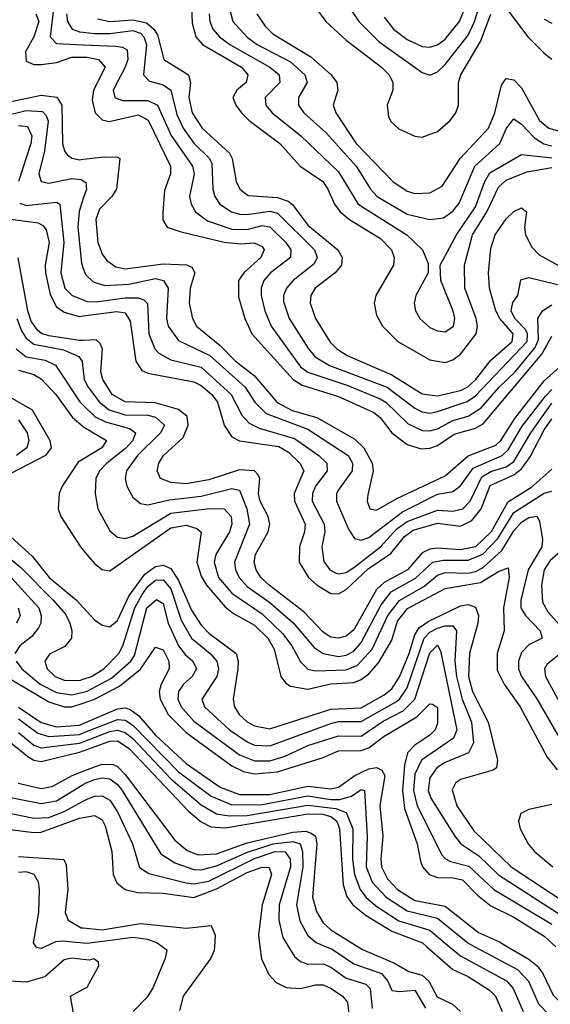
# Model space of a CAD drawing. Header units: inches. Extents: x 1308407 to 1441228, y 959628 to 1036311.
# Tile 435 of 656: x 1399833 to 1401226, y 969849 to 972435. Entities that reach past the tile are written whole.
import ezdxf

# ---------------------------------------------------------------- set-up
doc = ezdxf.new("R2010")
doc.units = ezdxf.units.IN
doc.header["$MEASUREMENT"] = 0
for name, color, linetype in [('B3996', 7, 'Continuous'), ('B3997', 7, 'Continuous'), ('B4906', 7, 'Continuous'), ('B4907', 7, 'Continuous')]:
    doc.layers.add(name, color=color, linetype=linetype)

msp = doc.modelspace()

# ---------------------------------------------------------------- linework, layer by layer
at = {"layer": 'B3996', "color": 5}
for points, elevation in [([(1400000, 969966.4), (1399970, 969970), (1399950, 969966), (1399899.1, 969920.9), (1399850, 969907.4), (1399807, 969910), (1399796.6, 969930), (1399810.3, 970000)], 1640), ([(1399899.6, 970000), (1399890, 969995.5), (1399877.8, 969997.7), (1399876.2, 970000)], 1660), ([(1400000, 969739), (1399996.9, 969770), (1399976.3, 969816.3), (1399966.7, 969870), (1400000, 969888.5)], 1640)]:
    msp.add_lwpolyline(points, dxfattribs=dict(at, elevation=elevation))
at = {"layer": 'B3997', "color": 5}
for points, elevation in [([(1399875.4, 972450), (1399883.8, 972430), (1399870.6, 972389.4), (1399848.3, 972350), (1399850, 972325.4), (1399870, 972317), (1399890, 972316.7), (1399930, 972321.9), (1399970, 972335.9), (1400000, 972336)], 2220), ([(1399923.2, 972470), (1399913.3, 972390), (1399930, 972371.8), (1400000, 972368.8)], 2240), ([(1399956, 972450), (1399958.7, 972430), (1399971.1, 972410), (1399990, 972402.7), (1400000, 972401.7)], 2260), ([(1399790, 972215.4), (1399890, 972236.7), (1399930.9, 972230.9), (1399944.1, 972210), (1399946, 972110), (1399950.6, 972090.6), (1399959, 972079), (1399970.8, 972070.8), (1399990, 972067), (1400000, 972068.2)], 2180), ([(1399790, 972181.6), (1399850, 972196.3), (1399893.3, 972193.3), (1399903.1, 972183.1), (1399908, 972168), (1399898.8, 972090), (1399883.1, 972030), (1399889.6, 972010), (1399910, 972005.7), (1399970, 972017.4), (1399994.8, 972014.8), (1400000, 972011.3)], 2160), ([(1399830, 972156.6), (1399853.8, 972153.8), (1399865, 972130), (1399862.8, 972110), (1399829.8, 972009.8)], 2140), ([(1400000, 971964.8), (1399989, 971931), (1399985.9, 971890), (1399995.2, 971795.2), (1400000, 971781.7)], 2160), ([(1399833.3, 971953.3), (1399850, 971946.9), (1399930, 971955.5), (1399938.3, 971950), (1399948.9, 971850), (1399941.7, 971770), (1399952.2, 971730), (1399970.6, 971710), (1400000, 971698.8)], 2140), ([(1399810, 971910.5), (1399881.6, 971901.6), (1399894.4, 971894.4), (1399902.8, 971882.8), (1399910.4, 971850), (1399899.9, 971790), (1399900.8, 971770), (1399912.9, 971712.9), (1399930, 971680.9), (1399950, 971666.3), (1399990, 971655.4), (1400000, 971656.7)], 2120), ([(1400000, 971592.4), (1399990, 971592), (1399910, 971604.3), (1399890.6, 971610.6), (1399879.6, 971619.6), (1399863.3, 971643.3), (1399854.4, 971670), (1399829.4, 971809.4)], 2080), ([(1399825.5, 971650), (1399837.6, 971617.6), (1399850, 971598.5), (1399870, 971582.4), (1399948.1, 971568.1), (1399988.3, 971550), (1399997, 971537), (1400000, 971512.5)], 2060), ([(1399823.7, 971570), (1399850, 971549.6), (1399900.2, 971540.2), (1399927.6, 971527.6), (1399991, 971431), (1400000, 971422.3)], 2040), ([(1399830, 971513.9), (1399870, 971502.7), (1399890, 971491.7), (1399928, 971450), (1399971.9, 971390), (1400000, 971366.5)], 2020), ([(1399790, 971454.1), (1399866, 971410), (1399912.5, 971330), (1399916.3, 971310), (1399901.4, 971290), (1399810, 971242.7)], 1980), ([(1399830, 971383.5), (1399852.7, 971350), (1399857.6, 971330), (1399851.8, 971310), (1399824.6, 971290)], 1960), ([(1400000, 971280.7), (1399987, 971273), (1399945, 971210), (1399936.9, 971190), (1399934.7, 971150), (1399941.1, 971130), (1399993, 971050), (1400000, 971041.8)], 2020), ([(1399810, 971076.7), (1399865.7, 971025.7), (1399910.4, 970970), (1399982.6, 970910), (1400000, 970891)], 1980), ([(1399770, 971050.1), (1399836.4, 970996.4), (1399921.3, 970910), (1399953.2, 970873.1), (1399965.1, 970850), (1399970.4, 970830), (1399969.2, 970810), (1399951.5, 970788.5), (1399911.8, 970768.2), (1399899.2, 970750), (1399905.2, 970730), (1399926, 970710), (1399950, 970699.9), (1399990, 970699.2), (1400000, 970702.6)], 1960), ([(1399811.3, 970970), (1399883.2, 970890), (1399889.8, 970870), (1399888.6, 970850), (1399882.8, 970837.2), (1399865, 970815), (1399833.4, 970790), (1399820.1, 970770)], 1940), ([(1399828.9, 970890), (1399834.2, 970870), (1399824.9, 970850)], 1920), ([(1399824.1, 970750), (1399838.8, 970730), (1399887.1, 970690), (1399930, 970667.4), (1399970, 970661.3), (1400000, 970668.8)], 1940), ([(1399798.1, 970710), (1399910, 970643.4), (1399950, 970630), (1399970, 970630.3), (1400000, 970640.1)], 1920), ([(1399830, 970629.4), (1399890, 970588.9), (1399930, 970577.8), (1399990, 970581.7), (1400000, 970586)], 1880), ([(1399830, 970598.8), (1399880.6, 970560.6), (1399910, 970552.2), (1399990, 970557.8), (1400000, 970561.7)], 1860), ([(1399830, 970563.1), (1399870, 970529.6), (1399890, 970522), (1399990, 970534.6), (1400000, 970538.5)], 1840), ([(1399810, 970535.7), (1399857.6, 970497.6), (1399870, 970490.2), (1399890, 970486.7), (1399990, 970511.1), (1400000, 970514.7)], 1820), ([(1399829.7, 970429.7), (1399890, 970415.9), (1399918.8, 970421.2), (1399971, 970450), (1400000, 970461.3)], 1780), ([(1399810, 970392.1), (1399890, 970376.4), (1399930, 970383.6), (1400000, 970426.5)], 1760), ([(1399790, 970354.4), (1399870, 970337.8), (1399910, 970339.8), (1399950, 970354.9), (1400000, 970382.3)], 1740), ([(1399808, 970308), (1399870, 970299.7), (1399890, 970301.3), (1399990, 970337.3), (1400000, 970339.2)], 1720), ([(1399830, 970237), (1399949, 970229), (1399955.2, 970215.2), (1399959.9, 970150), (1399952.4, 970090), (1399960.8, 970070), (1399994.2, 970050), (1400000, 970049.5)], 1680), ([(1399876.2, 970000), (1399869.2, 970010), (1399883.9, 970090), (1399885.6, 970150), (1399882.9, 970170), (1399871.4, 970190), (1399850, 970197.1), (1399830, 970195.2)], 1660), ([(1400000, 970009.4), (1399945.1, 970014.9), (1399927.2, 970012.8), (1399899.6, 970000)], 1660)]:
    msp.add_lwpolyline(points, dxfattribs=dict(at, elevation=elevation))
at = {"layer": 'B4906', "color": 5}
for points, elevation in [([(1400131.1, 969830), (1400170, 969869.1), (1400182.4, 969890), (1400215.8, 969970), (1400220.7, 969990), (1400214.6, 969994.6), (1400207, 970000)], 1660), ([(1400344.3, 970000), (1400343.8, 969990), (1400334.9, 969970), (1400262.4, 969870), (1400252.8, 969832.8)], 1680), ([(1400463.9, 970000), (1400468.2, 969968.2), (1400487.1, 969927.1), (1400506.4, 969906.4), (1400532.8, 969892.8), (1400570, 969890.7), (1400610, 969900.2), (1400630, 969899.8), (1400651, 969890), (1400681, 969870), (1400694.1, 969854.1), (1400701.7, 969790)], 1720), ([(1400539, 970000), (1400554.5, 969974.5), (1400570, 969960.9), (1400590, 969954.1), (1400630, 969954.8), (1400650, 969946.3), (1400690, 969917.6), (1400742.1, 969902.1), (1400753.6, 969890), (1400758.2, 969838.2)], 1740), ([(1400637.7, 970000), (1400653.4, 969993.4), (1400710, 969954.9), (1400783.2, 969930), (1400799.3, 969910), (1400810, 969885.5), (1400830, 969882.3), (1400870, 969886.3), (1400898.8, 969838.8)], 1760), ([(1400721.3, 970000), (1400732.9, 969992.9), (1400817.1, 969957.1), (1400855.1, 969935.1), (1400890, 969925.7), (1400907.2, 969910), (1400928.8, 969868.8), (1400969.4, 969849.4), (1400990.3, 969830.3)], 1780), ([(1400901.7, 970000), (1400970, 969940), (1401010, 969921.7), (1401066.3, 969886.3), (1401081.9, 969870), (1401099.5, 969830)], 1820), ([(1400961.7, 970000), (1400990, 969976.3), (1401110.6, 969910.6), (1401128.1, 969890), (1401154.8, 969830)], 1840), ([(1401028.3, 970000), (1401140, 969940), (1401168.8, 969910), (1401195.1, 969850), (1401222, 969822)], 1860), ([(1401113.9, 970000), (1401170, 969967.2), (1401191.4, 969950), (1401206.3, 969930), (1401233.1, 969873.1), (1401250, 969856.6), (1401270, 969845.6)], 1880), ([(1400000, 969888.5), (1400010, 969894), (1400041.1, 969950), (1400039.8, 969959.8), (1400028, 969968), (1400015.5, 969964.5), (1400000, 969966.4)], 1640)]:
    msp.add_lwpolyline(points, dxfattribs=dict(at, elevation=elevation))
at = {"layer": 'B4907', "color": 5}
for points, elevation in [([(1400696.5, 972470), (1400723.6, 972430), (1400776.4, 972376.4), (1400890, 972296.1), (1400910, 972289.3), (1400930, 972297.9), (1400950, 972316.7), (1401010, 972394.1), (1401026.8, 972430), (1401058.9, 972530)], 2440), ([(1400283.4, 972490), (1400286, 972426), (1400295.2, 972390), (1400312.7, 972370), (1400415.3, 972310), (1400432.5, 972290), (1400427.5, 972270), (1400403.4, 972250), (1400393.1, 972230), (1400400.5, 972210), (1400415.4, 972190), (1400435.6, 972170), (1400516.4, 972110), (1400569.6, 972050), (1400628.6, 972010), (1400642.3, 971990), (1400659.6, 971950), (1400674.7, 971930), (1400699.1, 971910), (1400780.1, 971860.1), (1400809.4, 971830), (1400816.2, 971810), (1400814.1, 971790), (1400768.3, 971710), (1400764, 971690), (1400770, 971658.3), (1400785.3, 971630), (1400825.8, 971590), (1400910, 971541.2), (1400950, 971534.7), (1400970, 971541), (1400990, 971556.4), (1401031.4, 971610), (1401034.9, 971630), (1401031.2, 971650), (1401002, 971730), (1401000.6, 971790), (1401021.8, 971870), (1401059.4, 971930), (1401090, 971994.9), (1401110, 972013.6), (1401164.6, 972035.4), (1401230, 972046.4)], 2320), ([(1400790, 972441.8), (1400814.6, 972410), (1400850, 972382.6), (1400890, 972364.3), (1400910, 972362.2), (1400930, 972368.5), (1400950, 972383.9), (1400987.3, 972430), (1401010, 972486.2)], 2460), ([(1400330.3, 972450.3), (1400332.3, 972430), (1400340.5, 972410), (1400357.9, 972390), (1400384.6, 972370), (1400490.1, 972310), (1400514.2, 972290), (1400515.7, 972270), (1400477.7, 972230), (1400479.7, 972210), (1400495.6, 972190), (1400571.3, 972130), (1400670, 972035.3), (1400721.8, 971950), (1400849.2, 971870), (1400890.8, 971830), (1400905.6, 971794.4), (1400905.4, 971770), (1400873.2, 971710), (1400869, 971690), (1400872.4, 971670), (1400883.9, 971650), (1400910, 971626.5), (1400930, 971617.5), (1400950, 971615.3), (1400971.9, 971630), (1400975, 971650), (1400970.8, 971669.2), (1400938.4, 971750), (1400936.5, 971790), (1400980, 971870), (1401030, 971942.9), (1401053.8, 972010), (1401067.1, 972032.9), (1401150, 972081.1), (1401230, 972071.6)], 2340), ([(1400381.9, 972470), (1400392.9, 972430), (1400430, 972388.9), (1400456.9, 972370), (1400543.9, 972323.9), (1400581.9, 972290), (1400587.5, 972270), (1400565.4, 972230), (1400564.7, 972210), (1400579.2, 972190), (1400637.5, 972137.5), (1400716.3, 972050), (1400753.7, 971990), (1400771.8, 971970), (1400850, 971924.2), (1400910, 971910.1), (1400945.3, 971914.7), (1400970, 971932.2), (1400987.1, 971952.9), (1401028, 972050), (1401093.4, 972110), (1401110.8, 972150), (1401130, 972174), (1401150, 972160.3), (1401184.7, 972124.7), (1401209.1, 972109.1), (1401230, 972103.1)], 2360), ([(1400455.5, 972450), (1400477.4, 972417.3), (1400497.9, 972397.9), (1400597.6, 972337.6), (1400650.4, 972290), (1400666.1, 972270), (1400668.4, 972250), (1400655.7, 972210), (1400663, 972190), (1400716.2, 972110), (1400813, 972010), (1400850, 971984.5), (1400870, 971978.3), (1400910, 971979.9), (1400942.6, 971997.4), (1400989.6, 972070), (1401063.4, 972150), (1401080.8, 972190), (1401097.6, 972262.4), (1401110, 972280.7), (1401130, 972276.7), (1401150, 972255.9), (1401197.5, 972170), (1401222, 972150), (1401250, 972141.6)], 2380), ([(1400610, 972466.5), (1400636.6, 972430), (1400690, 972380.8), (1400783.1, 972310), (1400803.3, 972290), (1400812.6, 972270), (1400812.7, 972250), (1400798, 972210), (1400800.9, 972180.9), (1400807.7, 972167.7), (1400828.2, 972148.2), (1400870, 972128.4), (1400890, 972126.6), (1400930, 972141.4), (1400963.1, 972170), (1400978.3, 972190), (1400985.1, 972210), (1400984.7, 972270), (1400991.6, 972290), (1401042.7, 972377.3), (1401070, 972448.9)], 2420), ([(1401110, 972464.7), (1401166.7, 972390), (1401210, 972346.9), (1401230, 972331.1)], 2420), ([(1400037.2, 972437.2), (1400069.6, 972429.6), (1400130, 972434.7), (1400166.2, 972426.2), (1400185.6, 972410), (1400194.7, 972394.7), (1400212, 972330), (1400276.7, 972290), (1400281.6, 972270), (1400277.5, 972230), (1400286.3, 972190), (1400312.5, 972150), (1400383.8, 972083.8), (1400391.3, 972070), (1400401.7, 972010), (1400411.1, 971990), (1400433.4, 971973.4), (1400510, 971967.8), (1400538.1, 971958.1), (1400549.6, 971949.5), (1400590, 971895.3), (1400668.2, 971830), (1400679.9, 971810), (1400677.8, 971790), (1400660.9, 971770), (1400608.9, 971730), (1400597.5, 971710), (1400595.6, 971690), (1400610.1, 971650), (1400648.2, 971588.2), (1400665.6, 971570), (1400693, 971553), (1400810, 971501.9), (1400890, 971451.8), (1400930, 971447), (1400990, 971461.3), (1401009.3, 971470.7), (1401030.5, 971489.5), (1401070, 971540.2), (1401125.9, 971590), (1401128.7, 971610), (1401093.2, 971650), (1401083.2, 971670), (1401066.1, 971730), (1401063.5, 971770), (1401070, 971834), (1401081.2, 971870), (1401110, 971911.5), (1401130, 971930.6), (1401150, 971941), (1401163.8, 971930), (1401158.1, 971890), (1401160.9, 971870), (1401177.5, 971837.5), (1401197, 971817), (1401290, 971765.7)], 2280), ([(1401210, 972436.3), (1401230, 972425.4)], 2440), ([(1400000, 972401.7), (1400030, 972398.8), (1400070, 972398.5), (1400130, 972406.1), (1400150, 972399), (1400159.3, 972390), (1400165.7, 972370), (1400157.9, 972290), (1400173.6, 972273.6), (1400210, 972263.4), (1400229.6, 972249.6), (1400245.9, 972185.9), (1400262.3, 972150), (1400290.6, 972110.6), (1400331.6, 972070), (1400337.3, 972057.3), (1400340.4, 971990), (1400345.7, 971970), (1400358.4, 971950), (1400388.9, 971930), (1400410, 971924.1), (1400430, 971923), (1400490, 971931.9), (1400510, 971926.6), (1400607.2, 971830), (1400614.5, 971810), (1400606.1, 971793.9), (1400551.2, 971750), (1400533.5, 971730), (1400525.9, 971710), (1400525.8, 971694.2), (1400540.6, 971650), (1400591.4, 971570), (1400609.2, 971549.2), (1400646.5, 971526.5), (1400798.2, 971470), (1400870, 971414.6), (1400890, 971404.9), (1400910, 971401.7), (1400930, 971405.4), (1401007.7, 971432.3), (1401030, 971446.6), (1401165.7, 971590), (1401166.5, 971610), (1401160.9, 971620.9), (1401132.8, 971650), (1401123.4, 971670), (1401127.8, 971692.2), (1401140.6, 971710), (1401148.4, 971751.6), (1401170, 971757.4), (1401270, 971733.4)], 2260), ([(1400000, 972368.8), (1400085.1, 972365.1), (1400102.8, 972362.8), (1400115.5, 972355.5), (1400116.8, 972330), (1400110.3, 972310), (1400078.6, 972250), (1400083.1, 972230), (1400102.4, 972222.4), (1400170, 972222.3), (1400195, 972210), (1400230.6, 972130.6), (1400287, 972050), (1400291.1, 972030), (1400279.4, 971970), (1400283.7, 971950), (1400294.4, 971930), (1400326.2, 971906.2), (1400390, 971884.4), (1400430, 971883.9), (1400470, 971893.9), (1400490, 971891.1), (1400531.8, 971850), (1400545.2, 971830), (1400544, 971810), (1400491.7, 971770), (1400474.1, 971750), (1400467.3, 971730), (1400467.5, 971710), (1400476.5, 971670), (1400493.2, 971630), (1400570, 971523.3), (1400590, 971509), (1400694.4, 971474.4), (1400779.1, 971439.1), (1400794.5, 971430), (1400853, 971373), (1400890, 971355.8), (1400910, 971354.7), (1400930, 971360.5), (1400970, 971382.2), (1401010, 971393.1), (1401044.8, 971415.2), (1401091.5, 971470), (1401133.5, 971510), (1401186.1, 971573.9), (1401194.8, 971594.8), (1401193.2, 971650), (1401205.4, 971670), (1401230, 971685.9)], 2240), ([(1400000, 972336), (1400010, 972336.1), (1400039.8, 972330), (1400057.4, 972310), (1400026.7, 972250), (1400023.5, 972223.5), (1400031.2, 972190), (1400050, 972171.9), (1400067.7, 972167.7), (1400144.9, 972184.9), (1400170.6, 972170.6), (1400228.8, 972050), (1400228.9, 972030), (1400213.5, 971986.5), (1400208.6, 971928.6), (1400208.7, 971908.7), (1400220.2, 971890), (1400257.2, 971877.2), (1400370, 971850.8), (1400413.7, 971846.3), (1400448.4, 971848.4), (1400470, 971839.1), (1400475.1, 971830), (1400466.2, 971810), (1400421.8, 971770), (1400407.8, 971750), (1400407.2, 971707.2), (1400424.2, 971650), (1400442.6, 971610), (1400550.7, 971490), (1400574.5, 971474.5), (1400670, 971445.5), (1400763.1, 971403.1), (1400779.4, 971390), (1400810, 971350.1), (1400850, 971319), (1400887.3, 971307.3), (1400910, 971309.1), (1400930, 971316.8), (1400974, 971346), (1401030, 971361.6), (1401050, 971373.6), (1401204.1, 971555.9), (1401230, 971603.7)], 2220), ([(1400000, 972068.2), (1400054.8, 972074.8), (1400090, 972073.9), (1400096.5, 972070), (1400087, 971990), (1400075.4, 971970), (1400043.1, 971936.9), (1400033.2, 971910), (1400038.3, 971850), (1400050, 971818.8), (1400061.9, 971801.9), (1400085.3, 971785.3), (1400110, 971780.4), (1400210, 971793.2), (1400270.7, 971790.7), (1400285.1, 971785.1), (1400293, 971770), (1400281.1, 971730), (1400278.1, 971690), (1400286.7, 971650), (1400297.3, 971630), (1400359.1, 971579.1), (1400398.6, 971538.6), (1400450, 971499.3), (1400509.5, 971429.5), (1400548.7, 971408.7), (1400613.3, 971390), (1400712.9, 971332.9), (1400736.8, 971310), (1400758.3, 971270), (1400761.3, 971250), (1400746.7, 971186.7), (1400745.4, 971170), (1400752.4, 971150), (1400770, 971146.2), (1400822.8, 971177.2), (1400950, 971236.6), (1401010, 971289.2), (1401082.7, 971317.3), (1401096.2, 971330), (1401132.7, 971387.3), (1401210, 971486.4), (1401250, 971521.8)], 2180), ([(1400000, 972011.3), (1400006.8, 972006.8), (1400008.2, 971990), (1400000, 971964.8)], 2160), ([(1400000, 971781.7), (1400005.7, 971765.7), (1400026, 971746), (1400056.9, 971736.9), (1400120, 971740), (1400190, 971755.3), (1400211, 971750), (1400222.8, 971730), (1400218.9, 971650), (1400223.4, 971630), (1400250, 971592.1), (1400332.6, 971552.6), (1400425, 971470), (1400450.6, 971430), (1400480.6, 971400.6), (1400590, 971359.1), (1400695.2, 971290), (1400707.1, 971270), (1400705.8, 971250), (1400670, 971200.2), (1400665, 971190), (1400664.7, 971170), (1400696.5, 971096.5), (1400712.2, 971072.2), (1400730, 971067.7), (1400750, 971074.5), (1400837.9, 971142.1), (1400930, 971188.6), (1400970, 971195.6), (1400990, 971210.1), (1401023.3, 971256.7), (1401099.8, 971290), (1401115.2, 971304.8), (1401152.4, 971367.6), (1401213.6, 971446.4), (1401230, 971463.6)], 2160), ([(1400000, 971698.8), (1400010, 971695), (1400034, 971694), (1400110, 971704.4), (1400144.1, 971704.1), (1400159.2, 971699.2), (1400169.1, 971689.1), (1400172, 971610), (1400188.3, 971570), (1400198.9, 971558.9), (1400230, 971541.8), (1400310, 971521.8), (1400388.2, 971450), (1400416.4, 971396.4), (1400435.4, 971375.4), (1400461.6, 971361.6), (1400554.4, 971334.4), (1400618.3, 971290), (1400639.4, 971270), (1400640.1, 971250), (1400610.1, 971210), (1400601.4, 971190), (1400601, 971170), (1400632.2, 971110), (1400633.8, 971090), (1400626.3, 971050), (1400631.8, 971011.8), (1400647.1, 970990), (1400662, 970982), (1400670, 970979.2), (1400690, 970983.3), (1400710, 970996), (1400780.1, 971050), (1400822.8, 971097.3), (1400850, 971117), (1400930, 971146.7), (1400970, 971143.7), (1400996.2, 971150), (1401015.5, 971170), (1401045.9, 971234.1), (1401070, 971247.9), (1401110, 971260.3), (1401130, 971274.4), (1401174.5, 971350), (1401230, 971428)], 2140), ([(1400000, 971656.7), (1400088.1, 971668.1), (1400110, 971664.5), (1400123.3, 971643.3), (1400137.9, 971537.9), (1400153.5, 971513.5), (1400170, 971506.2), (1400290, 971483.8), (1400310, 971474), (1400337.9, 971450), (1400352.5, 971430), (1400370, 971369.4), (1400390, 971339.1), (1400410, 971329.1), (1400513.6, 971313.6), (1400538.9, 971298.9), (1400568.8, 971270), (1400578.7, 971250), (1400553.7, 971190), (1400554.6, 971170), (1400582.3, 971110), (1400580.9, 971090), (1400567.7, 971050), (1400567.1, 971010), (1400591.1, 970970), (1400614, 970950), (1400650, 970928.1), (1400670, 970927.1), (1400690, 970938.4), (1400747.9, 970992.1), (1400807, 971033), (1400842.9, 971077.1), (1400866.2, 971093.8), (1400930, 971112.6), (1400990, 971104.6), (1401020.4, 971119.6), (1401044.8, 971150), (1401068.5, 971211.5), (1401130, 971239.8), (1401150, 971255), (1401172.9, 971287.1), (1401210, 971357.9), (1401230, 971386.6)], 2120), ([(1401230, 971253.9), (1401175.1, 971204.9), (1401113.7, 971166.3), (1401070.4, 971089.6), (1401030, 971050.4), (1400990, 971042.5), (1400930, 971047), (1400910, 971044.5), (1400890, 971034.6), (1400850.9, 970990), (1400790, 970956.6), (1400770, 970938), (1400710, 970832.5), (1400690, 970815.7), (1400670, 970810.1), (1400650, 970812.9), (1400630, 970825.8), (1400579.4, 970879.4), (1400487.9, 970950), (1400466.6, 970970), (1400453.8, 970990), (1400449, 971010), (1400452.6, 971030), (1400485.7, 971090), (1400490, 971110), (1400485.1, 971130), (1400464.7, 971170), (1400460.4, 971190), (1400463.9, 971230), (1400459.1, 971239.1), (1400449.3, 971250), (1400410, 971252.6), (1400330, 971226.6), (1400270, 971215.7), (1400230, 971219.2), (1400202.8, 971230), (1400194.3, 971250), (1400198.7, 971270), (1400210.6, 971290), (1400262.5, 971337.5), (1400275.8, 971370), (1400272.8, 971392.8), (1400250, 971411.3), (1400188.5, 971428.5), (1400110, 971431), (1400076.4, 971450), (1400051.4, 971490), (1400046.4, 971510), (1400050.9, 971570), (1400044.2, 971584.2), (1400033.6, 971593.6), (1400000, 971592.4)], 2080), ([(1400000, 971512.5), (1400002.7, 971490), (1400013, 971470), (1400042.9, 971430), (1400068.4, 971410), (1400110, 971397.3), (1400170, 971395.7), (1400190, 971390.6), (1400213.4, 971370), (1400202.9, 971350), (1400142.7, 971290), (1400113.9, 971250), (1400110.5, 971230), (1400114.4, 971210), (1400130, 971180.5), (1400150, 971163.9), (1400170, 971160.9), (1400226.4, 971173.6), (1400310, 971183.7), (1400390, 971203.5), (1400410, 971199.4), (1400429.6, 971150), (1400436.2, 971110), (1400397, 971010), (1400400.1, 970990), (1400409.5, 970970), (1400430, 970946.5), (1400490, 970903.8), (1400551, 970851), (1400605.9, 970785.9), (1400629.9, 970769.9), (1400670, 970762.6), (1400690, 970765.6), (1400710, 970776.1), (1400730, 970798.7), (1400781.9, 970898.1), (1400808.3, 970931.7), (1400872, 970968), (1400917.5, 971010), (1400944.5, 971015.5), (1401010, 971015.6), (1401048.6, 971031.4), (1401088.1, 971071.9), (1401130, 971140.2), (1401210, 971191.3), (1401230, 971196.6)], 2060), ([(1400000, 971422.3), (1400031.6, 971391.6), (1400058.7, 971378.7), (1400121.5, 971361.5), (1400137.4, 971350), (1400130.5, 971330), (1400111.3, 971308.7), (1400061.8, 971270), (1400042.9, 971250), (1400033.1, 971230), (1400031.4, 971190), (1400038.4, 971150), (1400070, 971092.6), (1400090, 971076.1), (1400110, 971072.6), (1400130, 971078.6), (1400230, 971138.4), (1400331.1, 971151.1), (1400370.2, 971150.2), (1400388.2, 971130), (1400389.8, 971110), (1400384.2, 971090), (1400347.7, 971030), (1400343.3, 971010), (1400355.2, 970970), (1400390, 970928.2), (1400470, 970874.3), (1400523, 970823), (1400547.5, 970790), (1400570, 970747.9), (1400590, 970729.1), (1400610, 970724.7), (1400690, 970727.3), (1400720.1, 970739.9), (1400758.4, 970781.6), (1400799.8, 970870), (1400830.6, 970909.4), (1400893.8, 970946.2), (1400930, 970976.2), (1400950, 970982.5), (1401010, 970981.2), (1401030, 970985.3), (1401050, 970995.7), (1401099.2, 971040.8), (1401130, 971092.5), (1401150, 971115.1), (1401170, 971127.5), (1401190.6, 971130.6), (1401197.3, 971117.3), (1401205.6, 971070), (1401204, 971050), (1401167.9, 970990), (1401148.8, 970910), (1401148.3, 970890), (1401160.5, 970870), (1401199.1, 970830), (1401204.6, 970810), (1401170, 970793.1), (1401150, 970772.8), (1401142.2, 970750), (1401142.9, 970730), (1401150.1, 970710), (1401190.9, 970650.9), (1401272.2, 970510)], 2040), ([(1400000, 971366.5), (1400003.5, 971363.5), (1400061, 971330), (1400048.7, 971310), (1400000, 971280.7)], 2020), ([(1400000, 971041.8), (1400030, 971006.5), (1400050, 970991.1), (1400070, 970987.5), (1400230, 971100.5), (1400270, 971106.8), (1400298.4, 971098.4), (1400309.2, 971089.2), (1400298.1, 971010), (1400310, 970973.6), (1400323.2, 970950), (1400372.5, 970892.5), (1400394.9, 970874.9), (1400450, 970844.3), (1400484.9, 970810), (1400501.6, 970781.6), (1400518.7, 970710), (1400532, 970692), (1400544.2, 970684.2), (1400590, 970676.6), (1400650, 970690.7), (1400710, 970694.2), (1400730, 970702.3), (1400750, 970716.4), (1400774.7, 970745.3), (1400810, 970804.8), (1400825.3, 970854.7), (1400851.5, 970888.5), (1400950, 970940.7), (1401043.2, 970956.8), (1401090, 970985.3), (1401115.4, 970995.4), (1401118.2, 970970), (1401102.8, 970890), (1401105, 970830), (1401086.4, 970770), (1401086.8, 970726.8), (1401104.7, 970690), (1401147.3, 970630), (1401218.1, 970498.1), (1401244.4, 970464.4)], 2020), ([(1401257.9, 971042.1), (1401225.5, 971014.5), (1401209.8, 970990), (1401203.2, 970950), (1401205.1, 970905.1), (1401219.4, 970879.4), (1401264, 970830)], 2060), ([(1400000, 970891), (1400030, 970858.3), (1400050, 970844.5), (1400070, 970840.3), (1400090, 970856.8), (1400119.6, 970920.4), (1400161.7, 970978.2), (1400190, 970998.4), (1400210, 971002.4), (1400230, 970993), (1400250, 970961.6), (1400283.8, 970883.8), (1400310, 970844.6), (1400330, 970823.2), (1400401.4, 970770), (1400407, 970750), (1400406, 970730), (1400393.5, 970650), (1400397, 970630), (1400409, 970610), (1400430.5, 970590.5), (1400450, 970580.1), (1400490, 970572), (1400650, 970624), (1400730, 970627.7), (1400790, 970661.4), (1400810, 970677), (1400830, 970708.7), (1400855.5, 970770), (1400870, 970819.4), (1400882, 970838), (1400905.5, 970854.5), (1400990, 970895.5), (1401010, 970898.6), (1401030, 970892.1), (1401037.2, 970870), (1401035.9, 970850), (1401013.5, 970770), (1401011.7, 970710), (1401021.6, 970670), (1401062.9, 970590), (1401087.8, 970490), (1401084.7, 970470), (1401076.3, 970463.7), (1400990, 970438.9), (1400977.2, 970430), (1400968.1, 970411.9), (1400981.1, 970370), (1401024.9, 970304.8), (1401123.5, 970210), (1401283.6, 970103.6)], 1980), ([(1400000, 970702.6), (1400021.5, 970710), (1400054.3, 970730), (1400093.3, 970770), (1400104.4, 970790), (1400135.7, 970890), (1400155, 970925), (1400170, 970945.9), (1400190, 970962.8), (1400210, 970963.4), (1400230, 970939.7), (1400257.3, 970857.3), (1400283.8, 970810), (1400333.1, 970770), (1400350.7, 970750), (1400354.8, 970730), (1400350.9, 970710), (1400311.4, 970650), (1400318.4, 970630), (1400384.2, 970570), (1400430, 970537.9), (1400450, 970529.6), (1400490, 970527.7), (1400650, 970586.3), (1400670, 970591.3), (1400730, 970591.8), (1400818.3, 970641.7), (1400830, 970650.5), (1400850, 970680.3), (1400894.6, 970810), (1400910, 970826.5), (1400930, 970836.5), (1400950, 970842.8), (1400970, 970842.4), (1400979.8, 970830), (1400975.1, 970750), (1400979.6, 970710), (1400995.1, 970650), (1401019.1, 970590), (1401024.5, 970535.5), (1401010.9, 970509.1), (1400950, 970484.1), (1400928, 970470), (1400910, 970443.7), (1400905.3, 970410), (1400912, 970390), (1400975.7, 970290), (1400991.6, 970270), (1401038.5, 970238.5), (1401090, 970189.1), (1401259.5, 970079.5)], 1960), ([(1400000, 970668.8), (1400010, 970671.3), (1400074.4, 970705.6), (1400125, 970750), (1400134.7, 970765.3), (1400167.3, 970890), (1400192, 970912), (1400210, 970901.3), (1400222.7, 970850), (1400250.4, 970790.4), (1400267.4, 970767.4), (1400288.1, 970750), (1400297.2, 970730), (1400286.3, 970710), (1400262.9, 970690), (1400249.8, 970670), (1400248.3, 970650), (1400256.9, 970630), (1400290, 970592.5), (1400410, 970503.7), (1400450, 970488.3), (1400490, 970488.3), (1400530, 970500.1), (1400590, 970528.2), (1400670, 970553.6), (1400730, 970553), (1400787.7, 970592.3), (1400840, 970620), (1400870, 970650), (1400910, 970772.1), (1400930, 970792.4), (1400937.4, 970777.4), (1400980.4, 970570), (1400971.9, 970548.1), (1400887.6, 970490), (1400870, 970453.2), (1400866.6, 970410), (1400876.8, 970370), (1400941.7, 970241.7), (1400950.5, 970230.5), (1400964.1, 970224.1), (1401012, 970212), (1401077.9, 970150), (1401230, 970058.9)], 1940), ([(1400000, 970640.1), (1400030, 970649.9), (1400095.2, 970684.8), (1400150.7, 970729.3), (1400190, 970787.2), (1400210, 970779.4), (1400225.1, 970750), (1400225.7, 970730), (1400204.6, 970690), (1400199.8, 970670), (1400201.8, 970650), (1400222.7, 970610), (1400270, 970563.1), (1400390, 970475.5), (1400420.4, 970460.4), (1400450, 970454.1), (1400510, 970459.1), (1400630, 970496.6), (1400670, 970514.5), (1400730, 970515.3), (1400750, 970522.4), (1400790, 970553.3), (1400876, 970604), (1400910, 970638.4), (1400917.1, 970637.1), (1400930, 970628.2), (1400930, 970586.6), (1400923.6, 970570), (1400910, 970555.9), (1400870, 970529.7), (1400851, 970509), (1400842.9, 970477.1), (1400837.7, 970410), (1400843, 970363), (1400876.3, 970270), (1400885.1, 970225.1), (1400890.4, 970210), (1400908.2, 970190), (1400930, 970181.6), (1400970, 970181.3), (1400995.8, 970175.8), (1401035.2, 970135.2), (1401070, 970107.7), (1401130, 970078), (1401210, 970027.9), (1401240.2, 970000)], 1920), ([(1401252.7, 970770), (1401218, 970742), (1401211.1, 970730), (1401213.4, 970710), (1401261.7, 970621.7)], 2060), ([(1400000, 970586), (1400090, 970624.6), (1400110, 970627.2), (1400123.4, 970623.4), (1400146.4, 970606.4), (1400190, 970555.4), (1400270, 970481.7), (1400359.1, 970419.1), (1400410, 970399.5), (1400490, 970399.9), (1400590, 970421.8), (1400650, 970414.4), (1400670, 970418.7), (1400713.1, 970450), (1400750, 970467), (1400770, 970471.1), (1400784, 970464), (1400791.8, 970450), (1400778.2, 970370), (1400786.8, 970290), (1400780.9, 970230), (1400783.1, 970210), (1400798.8, 970178.8), (1400825.2, 970150), (1400870, 970121.4), (1400950, 970106.7), (1401037.2, 970037.2), (1401092.5, 970012.5), (1401113.9, 970000)], 1880), ([(1400000, 970561.7), (1400090, 970597.2), (1400110, 970595.1), (1400130, 970581.7), (1400250, 970459.5), (1400335.5, 970395.5), (1400390, 970373), (1400470, 970373.2), (1400590, 970396.1), (1400650, 970386.3), (1400673.2, 970386.8), (1400704.4, 970395.6), (1400730, 970412.8), (1400738.6, 970410), (1400745.3, 970290), (1400742.6, 970210), (1400758.3, 970170), (1400794.9, 970130), (1400850, 970094.1), (1400930, 970074.7), (1401009.9, 970009.9), (1401028.3, 970000)], 1860), ([(1400000, 970538.5), (1400070, 970565.6), (1400090, 970569.2), (1400110, 970562.9), (1400130, 970547), (1400230, 970440.6), (1400310, 970372.8), (1400350, 970348.7), (1400383.4, 970343.4), (1400430, 970345.1), (1400590, 970371.9), (1400663.4, 970363.4), (1400690, 970352.5), (1400707.8, 970310), (1400707.2, 970230), (1400712.1, 970190), (1400727, 970150), (1400742.2, 970130), (1400767.7, 970107.7), (1400828.5, 970068.5), (1400910, 970043.2), (1400961.7, 970000)], 1840), ([(1400000, 970514.7), (1400070, 970540.3), (1400090, 970540.8), (1400120.4, 970520.4), (1400276.1, 970356.1), (1400310, 970327.7), (1400335, 970315), (1400372.4, 970312.4), (1400590, 970349.4), (1400628, 970348), (1400650, 970342.2), (1400665.8, 970330), (1400672.4, 970310), (1400682.7, 970162.7), (1400691.9, 970131.9), (1400707.6, 970110), (1400742.3, 970082.3), (1400810, 970040.9), (1400890.2, 970010.2), (1400901.7, 970000)], 1820), ([(1400000, 970461.3), (1400030, 970472.9), (1400050, 970479.4), (1400078.3, 970478.3), (1400090, 970473.2), (1400110, 970452.4), (1400240.2, 970280.2), (1400273.1, 970253.1), (1400301.4, 970241.4), (1400350, 970243.8), (1400430, 970273.3), (1400550, 970300.6), (1400584, 970304), (1400598.7, 970298.7), (1400609.3, 970290), (1400613.5, 970270), (1400602.2, 970130), (1400612.3, 970092.3), (1400630, 970062.5), (1400650, 970044), (1400721.3, 970000)], 1780), ([(1400000, 970426.5), (1400005.7, 970430), (1400030, 970439.3), (1400050, 970443.7), (1400070, 970441.2), (1400090, 970426.5), (1400102, 970410), (1400203.6, 970243.6), (1400240.7, 970220.7), (1400290, 970202.9), (1400310, 970202.1), (1400350, 970212.1), (1400431.3, 970248.7), (1400498.8, 970270), (1400550, 970276.2), (1400569.7, 970270), (1400575.8, 970250), (1400576.1, 970210), (1400559.5, 970110), (1400568.2, 970068.2), (1400589.2, 970029.2), (1400611.2, 970011.2), (1400637.7, 970000)], 1760), ([(1400000, 970382.3), (1400010, 970387.8), (1400030, 970395.4), (1400050, 970396.1), (1400070, 970385), (1400090, 970354.1), (1400129.2, 970270), (1400147.9, 970207.9), (1400172.2, 970192.2), (1400270, 970167.8), (1400290, 970165.4), (1400330, 970172.6), (1400450, 970231.5), (1400504.1, 970250), (1400530, 970249.5), (1400543.1, 970230), (1400543.7, 970210), (1400514.3, 970110), (1400513.7, 970070), (1400524.2, 970024.2), (1400539, 970000)], 1740), ([(1401230, 970373.6), (1401170, 970360.1), (1401148.4, 970350), (1401142.6, 970330), (1401146.9, 970310), (1401167.6, 970270), (1401184.6, 970250), (1401233, 970210)], 2020), ([(1400000, 970339.2), (1400030, 970344.8), (1400050, 970333.5), (1400058, 970318), (1400075.1, 970250), (1400078.7, 970190), (1400088.1, 970168.1), (1400110.2, 970150), (1400142.8, 970142.8), (1400210, 970140.6), (1400290, 970129.7), (1400350, 970152.4), (1400430, 970195.2), (1400470, 970208.7), (1400488.5, 970208.5), (1400494.6, 970190), (1400470.1, 970110.1), (1400459.8, 970030), (1400463.9, 970000)], 1720), ([(1400000, 970049.5), (1400050, 970044.7), (1400150, 970060.9), (1400270.8, 970049.2), (1400335.5, 970055.5), (1400346, 970030), (1400344.3, 970000)], 1680), ([(1400207, 970000), (1400193, 970010), (1400170, 970019), (1400130, 970024.5), (1400010, 970008.4), (1400000, 970009.4)], 1660)]:
    msp.add_lwpolyline(points, dxfattribs=dict(at, elevation=elevation))

doc.saveas('drawing.dxf')
